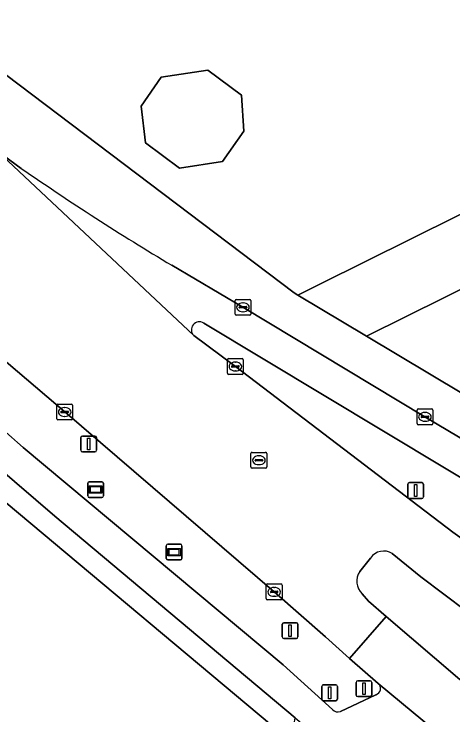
# Model space of a CAD drawing. Extents: x 157320 to 158835, y 386650 to 388491.
# Drawn here: x 158279.58 to 158307.36, y 386922.67 to 386967 of the extents above; entities that cross this region are included whole.
import ezdxf

# ---------------------------------------------------------------- set-up
doc = ezdxf.new("R2010")
doc.units = 0
for name, color, linetype in [('IMGEO_Berm_groen', 7, 'Continuous'), ('IMGEO_Erf', 7, 'Continuous'), ('IMGEO_Fietspad_gesloten', 7, 'Continuous'), ('IMGEO_Gemengd_bos', 7, 'Continuous'), ('IMGEO_Groenvoorziening', 7, 'Continuous'), ('IMGEO_Kolk', 7, 'Continuous'), ('IMGEO_Lichtmast', 7, 'Continuous'), ('IMGEO_Pand', 7, 'Continuous'), ('IMGEO_Rijbaan_lokaal_gesloten', 7, 'Continuous'), ('IMGEO_Rioolput', 7, 'Continuous'), ('IMGEO_Verkeersbordpaal', 7, 'Continuous'), ('IMGEO_Verkeerseiland_open', 7, 'Continuous'), ('IMGEO_Verklikker', 7, 'Continuous'), ('IMGEO_Voetpad_open', 7, 'Continuous')]:
    doc.layers.add(name, color=color, linetype=linetype)

msp = doc.modelspace()

# ---------------------------------------------------------------- linework, layer by layer
at = {"layer": 'IMGEO_Berm_groen'}
for points in [[(158282.793, 386941.834), (158270.231, 386952.542), (158266.984, 386955.328)], [(158318.99, 386931.014), (158317.247, 386932.032), (158314.436, 386933.722), (158291.591, 386947.458)], [(158290.965, 386946.666), (158293.594, 386944.709), (158307.359, 386934.227), (158310.337, 386932.112), (158315.336, 386928.553)], [(158302.634, 386924.674), (158300.808, 386926.245), (158299.287, 386927.608), (158296.05, 386930.458), (158282.793, 386941.834)], [(158280.169, 386939.586), (158296.62, 386925.836), (158299.74, 386923.016)], [(158300.245, 386922.89), (158302.485, 386923.953)]]:
    msp.add_lwpolyline(points, dxfattribs=at)
for centre, radius, start, end in [((158368.899, 387041.525), 135.146, 222.32041, 228.9629), ((158291.32, 386947.028), 0.508, 57.7964, 225.5576), ((158302.354, 386924.356), 0.424, 287.9892, 48.6584), ((158300.086, 386923.328), 0.466, 222.0441, 289.9368)]:
    msp.add_arc(centre, radius, start, end, dxfattribs=at)
at = {"layer": 'IMGEO_Erf'}
msp.add_lwpolyline([(158275.741, 386965.66), (158297.306, 386949.366), (158297.552, 386949.219), (158298.99, 386949.933), (158399.878, 387000), (158500, 387049.688), (158544.821, 387071.951), (158611.944, 387105.361), (158616.153, 387107.456), (158597.453, 387121.135), (158594.123, 387123.554), (158592.731, 387124.999), (158569.38, 387141.536)], dxfattribs=at)
msp.add_lwpolyline([(158294.13, 386959.597), (158292.786, 386957.681), (158290.054, 386957.252), (158287.914, 386958.854), (158287.627, 386961.178), (158288.905, 386962.999), (158291.843, 386963.461), (158293.98, 386961.861)], close=True, dxfattribs=at)
at = {"layer": 'IMGEO_Fietspad_gesloten'}
for points in [[(158280.048, 386957.242), (158278.5, 386958.343), (158290.965, 386946.666)], [(158305.593, 386941.528), (158294.075, 386948.457), (158289.565, 386951.113)], [(158291.591, 386947.458), (158314.436, 386933.722), (158315.556, 386935.605), (158305.593, 386941.528)], [(158299.74, 386923.016), (158296.62, 386925.836), (158280.169, 386939.586)], [(158278.393, 386938.472), (158282.172, 386935.247), (158297.373, 386922.485), (158304.001, 386916.938), (158307.993, 386913.622)], [(158306.932, 386921.099), (158302.634, 386924.674)], [(158302.485, 386923.953), (158300.245, 386922.89)]]:
    msp.add_lwpolyline(points, dxfattribs=at)
for centre, radius, start, end in [((158376.336, 387096.303), 169.143, 235.30064, 239.13585), ((158368.899, 387041.525), 135.146, 222.32041, 228.9629), ((158291.32, 386947.028), 0.508, 57.7964, 225.5576), ((158302.354, 386924.356), 0.424, 287.9892, 48.6584), ((158300.086, 386923.328), 0.466, 222.0441, 289.9368)]:
    msp.add_arc(centre, radius, start, end, dxfattribs=at)
at = {"layer": 'IMGEO_Gemengd_bos'}
msp.add_lwpolyline([(158544.821, 387071.951), (158500, 387049.688), (158399.878, 387000), (158298.99, 386949.933), (158297.552, 386949.219), (158301.884, 386946.63), (158500, 387044.794), (158547.163, 387067.928)], close=True, dxfattribs=at)
at = {"layer": 'IMGEO_Groenvoorziening'}
for points in [[(158534.167, 387049.552), (158550.773, 387060.763), (158547.163, 387067.928), (158500, 387044.794), (158301.884, 386946.63), (158322.145, 386934.524)], [(158157.22, 386852.456), (158288.293, 386917.324), (158296.67, 386921.366), (158279.098, 386936.083), (158191.985, 386893.025)]]:
    msp.add_lwpolyline(points, dxfattribs=at)
at = {"layer": 'IMGEO_Kolk'}
for p, q in [((158293.649, 386948.955), (158294.501, 386948.955)), ((158293.574, 386948.029), (158293.574, 386948.881)), ((158293.876, 386948.498), (158294.274, 386948.498)), ((158294.062, 386948.735), (158294.087, 386948.735)), ((158294.575, 386948.881), (158294.575, 386948.029)), ((158293.833, 386948.449), (158293.833, 386948.461)), ((158294.271, 386948.412), (158293.873, 386948.412)), ((158294.085, 386948.175), (158294.06, 386948.175)), ((158294.317, 386948.461), (158294.317, 386948.449)), ((158294.501, 386947.955), (158293.649, 386947.955)), ((158293.094, 386944.284), (158293.094, 386945.136)), ((158293.169, 386945.21), (158294.021, 386945.21)), ((158293.582, 386944.99), (158293.607, 386944.99)), ((158294.095, 386945.136), (158294.095, 386944.284)), ((158293.353, 386944.704), (158293.353, 386944.716)), ((158293.791, 386944.667), (158293.393, 386944.667)), ((158293.396, 386944.753), (158293.794, 386944.753)), ((158293.837, 386944.716), (158293.837, 386944.704)), ((158294.021, 386944.21), (158293.169, 386944.21)), ((158293.605, 386944.43), (158293.58, 386944.43)), ((158282.366, 386942.334), (158283.218, 386942.334)), ((158282.291, 386941.408), (158282.291, 386942.26)), ((158282.55, 386941.828), (158282.55, 386941.84)), ((158282.593, 386941.877), (158282.991, 386941.877)), ((158282.779, 386942.114), (158282.804, 386942.114)), ((158283.034, 386941.84), (158283.034, 386941.828)), ((158283.292, 386942.26), (158283.292, 386941.408)), ((158305.091, 386941.101), (158305.091, 386941.953)), ((158305.166, 386942.027), (158306.018, 386942.027)), ((158306.092, 386941.953), (158306.092, 386941.101)), ((158282.988, 386941.791), (158282.59, 386941.791)), ((158282.802, 386941.554), (158282.777, 386941.554)), ((158305.35, 386941.521), (158305.35, 386941.533)), ((158305.788, 386941.484), (158305.39, 386941.484)), ((158305.393, 386941.57), (158305.791, 386941.57)), ((158305.579, 386941.807), (158305.604, 386941.807)), ((158305.834, 386941.533), (158305.834, 386941.521)), ((158283.218, 386941.334), (158282.366, 386941.334)), ((158306.018, 386941.027), (158305.166, 386941.027)), ((158305.602, 386941.247), (158305.577, 386941.247)), ((158295.548, 386930.031), (158295.548, 386930.883)), ((158295.623, 386930.957), (158296.475, 386930.957)), ((158296.549, 386930.883), (158296.549, 386930.031)), ((158295.807, 386930.451), (158295.807, 386930.463)), ((158296.245, 386930.414), (158295.847, 386930.414)), ((158295.85, 386930.5), (158296.248, 386930.5)), ((158296.036, 386930.737), (158296.061, 386930.737)), ((158296.291, 386930.463), (158296.291, 386930.451)), ((158296.475, 386929.957), (158295.623, 386929.957)), ((158296.059, 386930.177), (158296.034, 386930.177))]:
    msp.add_line(p, q, dxfattribs=at)
for points in [[(158293.649, 386948.955), (158294.501, 386948.955)], [(158293.574, 386948.029), (158293.574, 386948.881)], [(158294.575, 386948.881), (158294.575, 386948.029)], [(158294.501, 386947.955), (158293.649, 386947.955)], [(158293.094, 386944.284), (158293.094, 386945.136)], [(158293.169, 386945.21), (158294.021, 386945.21)], [(158294.095, 386945.136), (158294.095, 386944.284)], [(158294.021, 386944.21), (158293.169, 386944.21)], [(158282.366, 386942.334), (158283.218, 386942.334)], [(158282.291, 386941.408), (158282.291, 386942.26)], [(158283.292, 386942.26), (158283.292, 386941.408)], [(158305.091, 386941.101), (158305.091, 386941.953)], [(158305.166, 386942.027), (158306.018, 386942.027)], [(158306.092, 386941.953), (158306.092, 386941.101)], [(158283.218, 386941.334), (158282.366, 386941.334)], [(158306.018, 386941.027), (158305.166, 386941.027)], [(158295.548, 386930.031), (158295.548, 386930.883)], [(158295.623, 386930.957), (158296.475, 386930.957)], [(158296.549, 386930.883), (158296.549, 386930.031)], [(158296.475, 386929.957), (158295.623, 386929.957)]]:
    msp.add_lwpolyline(points, dxfattribs=at)
for centre, radius, start, end in [((158293.651, 386948.879), 0.0765, 91.552, 178.448), ((158293.651, 386948.879), 0.0765, 91.552, 178.448), ((158294.499, 386948.879), 0.0765, 1.552, 88.448), ((158294.499, 386948.879), 0.0765, 1.552, 88.448), ((158293.873, 386948.458), 0.0403, 85.8775, 175.7526), ((158294.278, 386948.46), 0.0386, 1.7309, 96.639), ((158293.87, 386948.448), 0.0366, 178.938, 274.7102), ((158294.274, 386948.455), 0.043, 264.8664, 352.4533), ((158293.651, 386948.031), 0.0765, 181.552, 268.448), ((158293.651, 386948.031), 0.0765, 181.552, 268.448), ((158294.499, 386948.031), 0.0765, 271.552, 358.448), ((158294.499, 386948.031), 0.0765, 271.552, 358.448), ((158293.171, 386945.134), 0.0765, 91.552, 178.448), ((158293.171, 386945.134), 0.0765, 91.552, 178.448), ((158294.019, 386945.134), 0.0765, 1.552, 88.448), ((158294.019, 386945.134), 0.0765, 1.552, 88.448), ((158293.393, 386944.713), 0.0403, 85.8775, 175.7526), ((158293.39, 386944.703), 0.0366, 178.938, 274.7102), ((158293.794, 386944.71), 0.043, 264.8664, 352.4533), ((158293.798, 386944.715), 0.0386, 1.7309, 96.639), ((158293.171, 386944.286), 0.0765, 181.552, 268.448), ((158293.171, 386944.286), 0.0765, 181.552, 268.448), ((158294.019, 386944.286), 0.0765, 271.552, 358.448), ((158294.019, 386944.286), 0.0765, 271.552, 358.448), ((158282.368, 386942.258), 0.0765, 91.552, 178.448), ((158282.368, 386942.258), 0.0765, 91.552, 178.448), ((158283.216, 386942.258), 0.0765, 1.552, 88.448), ((158283.216, 386942.258), 0.0765, 1.552, 88.448), ((158282.59, 386941.837), 0.0403, 85.8775, 175.7526), ((158282.995, 386941.839), 0.0386, 1.7309, 96.639), ((158305.168, 386941.951), 0.0765, 91.552, 178.448), ((158305.168, 386941.951), 0.0765, 91.552, 178.448), ((158306.016, 386941.951), 0.0765, 1.552, 88.448), ((158306.016, 386941.951), 0.0765, 1.552, 88.448), ((158282.368, 386941.41), 0.0765, 181.552, 268.448), ((158282.368, 386941.41), 0.0765, 181.552, 268.448), ((158282.587, 386941.827), 0.0366, 178.938, 274.7102), ((158282.991, 386941.834), 0.043, 264.8664, 352.4533), ((158283.216, 386941.41), 0.0765, 271.552, 358.448), ((158283.216, 386941.41), 0.0765, 271.552, 358.448), ((158305.39, 386941.53), 0.0403, 85.8775, 175.7526), ((158305.387, 386941.52), 0.0366, 178.938, 274.7102), ((158305.791, 386941.527), 0.043, 264.8664, 352.4533), ((158305.795, 386941.532), 0.0386, 1.7309, 96.639), ((158305.168, 386941.103), 0.0765, 181.552, 268.448), ((158305.168, 386941.103), 0.0765, 181.552, 268.448), ((158306.016, 386941.103), 0.0765, 271.552, 358.448), ((158306.016, 386941.103), 0.0765, 271.552, 358.448), ((158295.625, 386930.881), 0.0765, 91.552, 178.448), ((158295.625, 386930.881), 0.0765, 91.552, 178.448), ((158296.473, 386930.881), 0.0765, 1.552, 88.448), ((158296.473, 386930.881), 0.0765, 1.552, 88.448), ((158295.847, 386930.46), 0.0403, 85.8775, 175.7526), ((158295.844, 386930.45), 0.0366, 178.938, 274.7102), ((158296.248, 386930.457), 0.043, 264.8664, 352.4533), ((158296.252, 386930.462), 0.0386, 1.7309, 96.639), ((158295.625, 386930.033), 0.0765, 181.552, 268.448), ((158295.625, 386930.033), 0.0765, 181.552, 268.448), ((158296.473, 386930.033), 0.0765, 271.552, 358.448), ((158296.473, 386930.033), 0.0765, 271.552, 358.448)]:
    msp.add_arc(centre, radius, start, end, dxfattribs=at)
for centre, major_axis, ratio, start_param, end_param in [((158294.061, 386948.455), (-0.387, 0.002), 0.722429, 4.712389, 7.853982), ((158294.086, 386948.455), (-0.39, 0.002), 0.717154, 1.570796, 4.712389), ((158293.581, 386944.71), (-0.387, 0.002), 0.722429, 4.712389, 7.853982), ((158293.606, 386944.71), (-0.39, 0.002), 0.717154, 1.570796, 4.712389), ((158282.778, 386941.834), (-0.387, 0.002), 0.722429, 4.712389, 7.853982), ((158282.803, 386941.834), (-0.39, 0.002), 0.717154, 1.570796, 4.712389), ((158305.578, 386941.527), (-0.387, 0.002), 0.722429, 4.712389, 7.853982), ((158305.603, 386941.527), (-0.39, 0.002), 0.717154, 1.570796, 4.712389), ((158296.035, 386930.457), (-0.387, 0.002), 0.722429, 4.712389, 7.853982), ((158296.06, 386930.457), (-0.39, 0.002), 0.717154, 1.570796, 4.712389)]:
    msp.add_ellipse(centre, major_axis=major_axis, ratio=ratio, start_param=start_param, end_param=end_param, dxfattribs=at)
at = {"layer": 'IMGEO_Lichtmast'}
for p, q in [((158283.813, 386939.414), (158283.813, 386940.214)), ((158283.813, 386940.214), (158283.813, 386939.414)), ((158283.913, 386940.314), (158284.703, 386940.314)), ((158284.703, 386940.314), (158283.913, 386940.314)), ((158284.803, 386940.214), (158284.803, 386939.414)), ((158284.803, 386939.414), (158284.803, 386940.214)), ((158284.703, 386939.314), (158283.913, 386939.314)), ((158283.913, 386939.314), (158284.703, 386939.314)), ((158304.504, 386936.466), (158304.504, 386937.266)), ((158304.504, 386937.266), (158304.504, 386936.466)), ((158304.604, 386937.366), (158305.394, 386937.366)), ((158305.394, 386937.366), (158304.604, 386937.366)), ((158305.494, 386937.266), (158305.494, 386936.466)), ((158305.494, 386936.466), (158305.494, 386937.266)), ((158305.394, 386936.366), (158304.604, 386936.366)), ((158304.604, 386936.366), (158305.394, 386936.366))]:
    msp.add_line(p, q, dxfattribs=at)
for points in [[(158284.233, 386940.189), (158284.383, 386940.189), (158284.383, 386939.439), (158284.233, 386939.439), (158284.233, 386940.189)], [(158304.924, 386937.241), (158305.074, 386937.241), (158305.074, 386936.491), (158304.924, 386936.491), (158304.924, 386937.241)]]:
    msp.add_lwpolyline(points, dxfattribs=at)
for centre, start, end in [((158283.913, 386940.214), 90, 180), ((158283.913, 386940.214), 90, 180), ((158284.703, 386940.214), 0, 90), ((158284.703, 386940.214), 360, 90), ((158283.913, 386939.414), 180, 270), ((158283.913, 386939.414), 180, 270), ((158284.703, 386939.414), 270, 0), ((158284.703, 386939.414), 270, 0), ((158304.604, 386937.266), 90, 180), ((158304.604, 386937.266), 90, 180), ((158305.394, 386937.266), 0, 90), ((158305.394, 386937.266), 360, 90), ((158304.604, 386936.466), 180, 270), ((158304.604, 386936.466), 180, 270), ((158305.394, 386936.466), 270, 0), ((158305.394, 386936.466), 270, 0)]:
    msp.add_arc(centre, 0.1, start, end, dxfattribs=at)
at = {"layer": 'IMGEO_Pand'}
msp.add_lwpolyline([(158287.627, 386961.178), (158287.914, 386958.854), (158290.054, 386957.252), (158292.786, 386957.681), (158294.13, 386959.597), (158293.98, 386961.861), (158291.843, 386963.461), (158288.905, 386962.999)], close=True, dxfattribs=at)
at = {"layer": 'IMGEO_Rijbaan_lokaal_gesloten'}
for points in [[(158243.357, 386976.017), (158246.944, 386972.388), (158249.932, 386969.698), (158254.433, 386965.868), (158254.516, 386965.975), (158255.871, 386964.67), (158266.984, 386955.328), (158270.231, 386952.542), (158282.793, 386941.834), (158296.05, 386930.458), (158299.287, 386927.608), (158300.808, 386926.245), (158303.14, 386928.9), (158302.027, 386929.868), (158301.625, 386930.337)], [(158303.523, 386932.879), (158305.338, 386931.415), (158308.236, 386929.216), (158310.337, 386932.112), (158307.359, 386934.227), (158293.594, 386944.709), (158290.965, 386946.666), (158278.5, 386958.343)], [(158301.463, 386931.756), (158302.141, 386932.595)]]:
    msp.add_lwpolyline(points, dxfattribs=at)
msp.add_lwpolyline([(158306.932, 386921.099), (158310.489, 386918.059), (158312.77, 386920.704), (158310.607, 386922.548), (158307.797, 386924.927), (158303.14, 386928.9), (158300.808, 386926.245), (158302.634, 386924.674)], close=True, dxfattribs=at)
for centre, radius, start, end in [((158302.977, 386932.031), 1.008, 57.21, 146.0151), ((158302.399, 386931.144), 1.118, 146.8279, 226.198)]:
    msp.add_arc(centre, radius, start, end, dxfattribs=at)
at = {"layer": 'IMGEO_Rioolput'}
for p, q in [((158294.58, 386938.357), (158294.58, 386939.209)), ((158294.655, 386939.283), (158295.507, 386939.283)), ((158295.581, 386939.209), (158295.581, 386938.357)), ((158294.839, 386938.777), (158294.839, 386938.789)), ((158295.277, 386938.74), (158294.879, 386938.74)), ((158294.882, 386938.826), (158295.28, 386938.826)), ((158295.068, 386939.063), (158295.093, 386939.063)), ((158295.323, 386938.789), (158295.323, 386938.777)), ((158295.091, 386938.503), (158295.066, 386938.503)), ((158295.507, 386938.283), (158294.655, 386938.283))]:
    msp.add_line(p, q, dxfattribs=at)
for points in [[(158294.58, 386938.357), (158294.58, 386939.209)], [(158294.655, 386939.283), (158295.507, 386939.283)], [(158295.581, 386939.209), (158295.581, 386938.357)], [(158295.507, 386938.283), (158294.655, 386938.283)]]:
    msp.add_lwpolyline(points, dxfattribs=at)
for centre, radius, start, end in [((158294.657, 386939.207), 0.0765, 91.552, 178.448), ((158294.657, 386939.207), 0.0765, 91.552, 178.448), ((158295.505, 386939.207), 0.0765, 1.552, 88.448), ((158295.505, 386939.207), 0.0765, 1.552, 88.448), ((158294.879, 386938.786), 0.0403, 85.8775, 175.7526), ((158294.876, 386938.776), 0.0366, 178.938, 274.7102), ((158295.28, 386938.783), 0.043, 264.8664, 352.4533), ((158295.284, 386938.788), 0.0386, 1.7309, 96.639), ((158294.657, 386938.359), 0.0765, 181.552, 268.448), ((158294.657, 386938.359), 0.0765, 181.552, 268.448), ((158295.505, 386938.359), 0.0765, 271.552, 358.448), ((158295.505, 386938.359), 0.0765, 271.552, 358.448)]:
    msp.add_arc(centre, radius, start, end, dxfattribs=at)
for centre, major_axis, ratio, start_param, end_param in [((158295.067, 386938.783), (-0.387, 0.002), 0.722429, 4.712389, 7.853982), ((158295.092, 386938.783), (-0.39, 0.002), 0.717154, 1.570796, 4.712389)]:
    msp.add_ellipse(centre, major_axis=major_axis, ratio=ratio, start_param=start_param, end_param=end_param, dxfattribs=at)
at = {"layer": 'IMGEO_Verkeersbordpaal'}
for p, q in [((158296.562, 386927.608), (158296.562, 386928.408)), ((158296.562, 386928.408), (158296.562, 386927.608)), ((158296.662, 386928.508), (158297.452, 386928.508)), ((158297.452, 386928.508), (158296.662, 386928.508)), ((158297.552, 386928.408), (158297.552, 386927.608)), ((158297.552, 386927.608), (158297.552, 386928.408)), ((158297.452, 386927.508), (158296.662, 386927.508)), ((158296.662, 386927.508), (158297.452, 386927.508)), ((158299.158, 386924.578), (158299.948, 386924.578)), ((158299.948, 386924.578), (158299.158, 386924.578)), ((158301.236, 386923.936), (158301.236, 386924.736)), ((158301.236, 386924.736), (158301.236, 386923.936)), ((158301.336, 386924.836), (158302.126, 386924.836)), ((158302.126, 386924.836), (158301.336, 386924.836)), ((158302.226, 386924.736), (158302.226, 386923.936)), ((158302.226, 386923.936), (158302.226, 386924.736)), ((158299.058, 386923.678), (158299.058, 386924.478)), ((158299.058, 386924.478), (158299.058, 386923.678)), ((158300.048, 386924.478), (158300.048, 386923.678)), ((158300.048, 386923.678), (158300.048, 386924.478)), ((158302.126, 386923.836), (158301.336, 386923.836)), ((158301.336, 386923.836), (158302.126, 386923.836)), ((158299.948, 386923.578), (158299.158, 386923.578)), ((158299.158, 386923.578), (158299.948, 386923.578))]:
    msp.add_line(p, q, dxfattribs=at)
for points in [[(158296.982, 386928.383), (158297.132, 386928.383), (158297.132, 386927.633), (158296.982, 386927.633), (158296.982, 386928.383)], [(158301.656, 386924.711), (158301.806, 386924.711), (158301.806, 386923.961), (158301.656, 386923.961), (158301.656, 386924.711)], [(158299.478, 386924.453), (158299.628, 386924.453), (158299.628, 386923.703), (158299.478, 386923.703), (158299.478, 386924.453)]]:
    msp.add_lwpolyline(points, dxfattribs=at)
for centre, start, end in [((158296.662, 386928.408), 90, 180), ((158296.662, 386928.408), 90, 180), ((158297.452, 386928.408), 0, 90), ((158297.452, 386928.408), 360, 90), ((158296.662, 386927.608), 180, 270), ((158296.662, 386927.608), 180, 270), ((158297.452, 386927.608), 270, 0), ((158297.452, 386927.608), 270, 0), ((158299.158, 386924.478), 90, 180), ((158299.158, 386924.478), 90, 180), ((158299.948, 386924.478), 0, 90), ((158299.948, 386924.478), 360, 90), ((158301.336, 386924.736), 90, 180), ((158301.336, 386924.736), 90, 180), ((158302.126, 386924.736), 0, 90), ((158302.126, 386924.736), 360, 90), ((158299.158, 386923.678), 180, 270), ((158299.158, 386923.678), 180, 270), ((158299.948, 386923.678), 270, 0), ((158299.948, 386923.678), 270, 0), ((158301.336, 386923.936), 180, 270), ((158301.336, 386923.936), 180, 270), ((158302.126, 386923.936), 270, 0), ((158302.126, 386923.936), 270, 0)]:
    msp.add_arc(centre, 0.1, start, end, dxfattribs=at)
at = {"layer": 'IMGEO_Verkeerseiland_open'}
for points in [[(158302.141, 386932.595), (158301.463, 386931.756)], [(158311.15, 386927.042), (158308.236, 386929.216), (158305.338, 386931.415), (158303.523, 386932.879)], [(158301.625, 386930.337), (158302.027, 386929.868), (158303.14, 386928.9), (158307.797, 386924.927)]]:
    msp.add_lwpolyline(points, dxfattribs=at)
for centre, radius, start, end in [((158302.977, 386932.031), 1.008, 57.21, 146.0151), ((158302.399, 386931.144), 1.118, 146.8279, 226.198)]:
    msp.add_arc(centre, radius, start, end, dxfattribs=at)
at = {"layer": 'IMGEO_Verklikker'}
for p, q in [((158284.348, 386937.428), (158285.138, 386937.428)), ((158285.138, 386937.428), (158284.348, 386937.428)), ((158284.248, 386936.528), (158284.248, 386937.328)), ((158284.248, 386937.328), (158284.248, 386936.528)), ((158285.238, 386937.328), (158285.238, 386936.528)), ((158285.238, 386936.528), (158285.238, 386937.328)), ((158285.138, 386936.428), (158284.348, 386936.428)), ((158284.348, 386936.428), (158285.138, 386936.428)), ((158289.322, 386933.476), (158290.112, 386933.476)), ((158290.112, 386933.476), (158289.322, 386933.476)), ((158289.222, 386932.576), (158289.222, 386933.376)), ((158289.222, 386933.376), (158289.222, 386932.576)), ((158290.212, 386933.376), (158290.212, 386932.576)), ((158290.212, 386932.576), (158290.212, 386933.376)), ((158290.112, 386932.476), (158289.322, 386932.476)), ((158289.322, 386932.476), (158290.112, 386932.476))]:
    msp.add_line(p, q, dxfattribs=at)
for points in [[(158284.349, 386937.16), (158285.137, 386937.16), (158285.137, 386936.696), (158284.349, 386936.696), (158284.349, 386937.16)], [(158284.414, 386937.095), (158284.414, 386936.761), (158285.072, 386936.761), (158285.072, 386937.095), (158284.414, 386937.095)], [(158289.323, 386933.208), (158290.111, 386933.208), (158290.111, 386932.744), (158289.323, 386932.744), (158289.323, 386933.208)], [(158289.388, 386933.143), (158289.388, 386932.809), (158290.046, 386932.809), (158290.046, 386933.143), (158289.388, 386933.143)]]:
    msp.add_lwpolyline(points, dxfattribs=at)
for centre, start, end in [((158284.348, 386937.328), 90, 180), ((158284.348, 386937.328), 90, 180), ((158285.138, 386937.328), 0, 90), ((158285.138, 386937.328), 360, 90), ((158284.348, 386936.528), 180, 270), ((158284.348, 386936.528), 180, 270), ((158285.138, 386936.528), 270, 0), ((158285.138, 386936.528), 270, 0), ((158289.322, 386933.376), 90, 180), ((158289.322, 386933.376), 90, 180), ((158290.112, 386933.376), 0, 90), ((158290.112, 386933.376), 360, 90), ((158289.322, 386932.576), 180, 270), ((158289.322, 386932.576), 180, 270), ((158290.112, 386932.576), 270, 0), ((158290.112, 386932.576), 270, 0)]:
    msp.add_arc(centre, 0.1, start, end, dxfattribs=at)
at = {"layer": 'IMGEO_Voetpad_open'}
for points in [[(158301.884, 386946.63), (158297.552, 386949.219), (158297.306, 386949.366), (158275.741, 386965.66)], [(158278.5, 386958.343), (158280.048, 386957.242)], [(158254.162, 386957.279), (158266.49, 386946.642), (158275.715, 386938.916), (158279.098, 386936.083), (158296.67, 386921.366), (158297.251, 386921.735), (158297.373, 386922.485), (158282.172, 386935.247), (158278.393, 386938.472)], [(158289.565, 386951.113), (158294.075, 386948.457), (158305.593, 386941.528), (158315.556, 386935.605), (158320.647, 386932.578), (158324.179, 386934.371)], [(158322.145, 386934.524), (158301.884, 386946.63)]]:
    msp.add_lwpolyline(points, dxfattribs=at)
msp.add_arc((158376.336, 387096.303), 169.143, 235.30064, 239.13585, dxfattribs=at)

doc.saveas('drawing.dxf')
